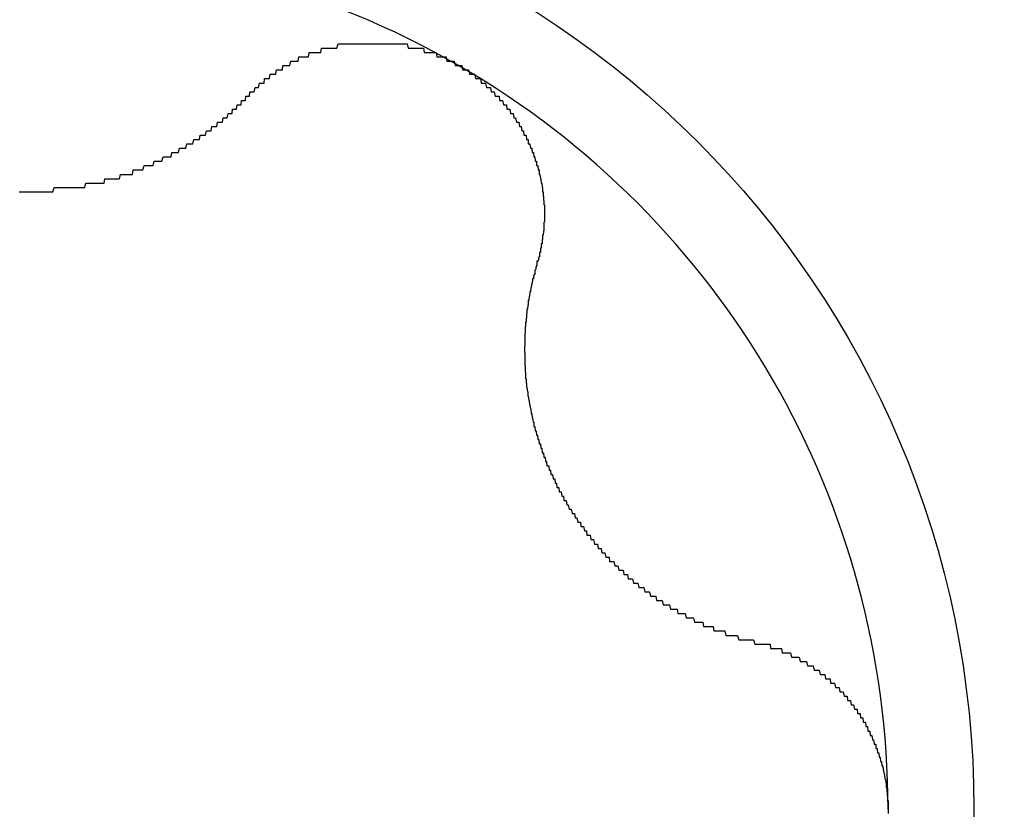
# Model space of a CAD drawing. Extents: x 1107 to 4046, y 937 to 3355.
# Tile 328 of 656: x 1458.19 to 1460.45, y 2741.21 to 2743.03. Entities that reach past the tile are written whole.
import ezdxf

# ---------------------------------------------------------------- set-up
doc = ezdxf.new("R2010")
doc.units = 0
doc.layers.add('KF_VIDA_L___C_RIGHT', color=7, linetype='CONTINUOUS')

# ---------------------------------------------------------------- blocks, each defined once
blk = doc.blocks.new('KF_VIDA_L___C_RIGHT')
at = {"layer": 'KF_VIDA_L___C_RIGHT'}
for points in [[(-127.997, 1053.64, 0), (-127.996, 1053.64, 0), (-127.995, 1053.64, 0), (-127.993, 1053.64, 0), (-127.992, 1053.65, 0), (-127.99, 1053.65, 0), (-127.989, 1053.65, 0), (-127.988, 1053.65, 0), (-127.986, 1053.65, 0), (-127.985, 1053.65, 0), (-127.983, 1053.65, 0), (-127.982, 1053.65, 0), (-127.98, 1053.66, 0), (-127.979, 1053.66, 0), (-127.978, 1053.66, 0), (-127.976, 1053.66, 0), (-127.975, 1053.66, 0), (-127.973, 1053.66, 0), (-127.972, 1053.66, 0), (-127.97, 1053.67, 0), (-127.969, 1053.67, 0), (-127.967, 1053.67, 0), (-127.966, 1053.67, 0), (-127.964, 1053.67, 0), (-127.963, 1053.67, 0), (-127.961, 1053.67, 0), (-127.959, 1053.67, 0), (-127.958, 1053.68, 0), (-127.956, 1053.68, 0), (-127.955, 1053.68, 0), (-127.953, 1053.68, 0), (-127.952, 1053.68, 0), (-127.95, 1053.68, 0), (-127.948, 1053.68, 0), (-127.947, 1053.68, 0), (-127.945, 1053.69, 0), (-127.944, 1053.69, 0), (-127.942, 1053.69, 0), (-127.94, 1053.69, 0), (-127.939, 1053.69, 0), (-127.937, 1053.69, 0), (-127.936, 1053.69, 0), (-127.934, 1053.69, 0), (-127.932, 1053.69, 0), (-127.931, 1053.7, 0), (-127.929, 1053.7, 0), (-127.927, 1053.7, 0), (-127.926, 1053.7, 0), (-127.924, 1053.7, 0), (-127.922, 1053.7, 0), (-127.921, 1053.7, 0), (-127.919, 1053.7, 0), (-127.917, 1053.7, 0), (-127.916, 1053.71, 0), (-127.914, 1053.71, 0), (-127.912, 1053.71, 0), (-127.911, 1053.71, 0), (-127.909, 1053.71, 0), (-127.907, 1053.71, 0), (-127.905, 1053.71, 0), (-127.904, 1053.71, 0), (-127.902, 1053.71, 0), (-127.9, 1053.71, 0), (-127.898, 1053.72, 0), (-127.897, 1053.72, 0), (-127.895, 1053.72, 0), (-127.893, 1053.72, 0), (-127.891, 1053.72, 0), (-127.89, 1053.72, 0), (-127.888, 1053.72, 0), (-127.886, 1053.72, 0), (-127.884, 1053.72, 0), (-127.883, 1053.72, 0), (-127.881, 1053.72, 0), (-127.879, 1053.73, 0), (-127.877, 1053.73, 0), (-127.875, 1053.73, 0), (-127.874, 1053.73, 0), (-127.872, 1053.73, 0), (-127.87, 1053.73, 0), (-127.868, 1053.73, 0), (-127.866, 1053.73, 0), (-127.865, 1053.73, 0), (-127.863, 1053.73, 0), (-127.861, 1053.73, 0), (-127.859, 1053.73, 0), (-127.857, 1053.73, 0), (-127.856, 1053.74, 0), (-127.854, 1053.74, 0), (-127.852, 1053.74, 0), (-127.85, 1053.74, 0), (-127.848, 1053.74, 0), (-127.846, 1053.74, 0), (-127.844, 1053.74, 0), (-127.843, 1053.74, 0), (-127.841, 1053.74, 0), (-127.839, 1053.74, 0), (-127.837, 1053.74, 0), (-127.835, 1053.74, 0), (-127.833, 1053.74, 0), (-127.831, 1053.74, 0), (-127.829, 1053.74, 0), (-127.827, 1053.75, 0), (-127.825, 1053.75, 0), (-127.823, 1053.75, 0), (-127.821, 1053.75, 0), (-127.819, 1053.75, 0), (-127.818, 1053.75, 0), (-127.816, 1053.75, 0), (-127.814, 1053.75, 0), (-127.812, 1053.75, 0), (-127.81, 1053.75, 0), (-127.808, 1053.75, 0), (-127.806, 1053.75, 0), (-127.804, 1053.75, 0), (-127.802, 1053.75, 0), (-127.8, 1053.75, 0), (-127.798, 1053.75, 0), (-127.796, 1053.75, 0), (-127.794, 1053.75, 0), (-127.792, 1053.75, 0), (-127.789, 1053.76, 0), (-127.787, 1053.76, 0), (-127.785, 1053.76, 0), (-127.783, 1053.76, 0), (-127.781, 1053.76, 0), (-127.779, 1053.76, 0), (-127.777, 1053.76, 0), (-127.775, 1053.76, 0), (-127.773, 1053.76, 0), (-127.771, 1053.76, 0), (-127.769, 1053.76, 0), (-127.767, 1053.76, 0), (-127.765, 1053.76, 0), (-127.763, 1053.76, 0), (-127.761, 1053.76, 0), (-127.758, 1053.76, 0), (-127.756, 1053.76, 0), (-127.754, 1053.76, 0), (-127.752, 1053.76, 0), (-127.75, 1053.76, 0), (-127.748, 1053.76, 0), (-127.746, 1053.76, 0), (-127.744, 1053.76, 0), (-127.742, 1053.76, 0), (-127.74, 1053.76, 0), (-127.737, 1053.76, 0), (-127.735, 1053.76, 0), (-127.733, 1053.76, 0), (-127.731, 1053.76, 0), (-127.729, 1053.76, 0), (-127.727, 1053.76, 0), (-127.725, 1053.76, 0), (-127.722, 1053.76, 0), (-127.72, 1053.76, 0), (-127.718, 1053.76, 0), (-127.716, 1053.76, 0), (-127.714, 1053.76, 0), (-127.712, 1053.76, 0), (-127.71, 1053.76, 0), (-127.708, 1053.76, 0), (-127.705, 1053.76, 0), (-127.703, 1053.76, 0), (-127.701, 1053.76, 0), (-127.699, 1053.76, 0), (-127.697, 1053.76, 0), (-127.695, 1053.76, 0), (-127.693, 1053.76, 0), (-127.69, 1053.76, 0), (-127.688, 1053.76, 0), (-127.686, 1053.76, 0), (-127.684, 1053.76, 0), (-127.682, 1053.76, 0), (-127.68, 1053.76, 0), (-127.677, 1053.76, 0), (-127.675, 1053.76, 0), (-127.673, 1053.76, 0), (-127.671, 1053.76, 0), (-127.669, 1053.76, 0), (-127.667, 1053.76, 0), (-127.665, 1053.76, 0), (-127.662, 1053.76, 0), (-127.66, 1053.76, 0), (-127.658, 1053.76, 0), (-127.656, 1053.76, 0), (-127.654, 1053.76, 0), (-127.652, 1053.76, 0), (-127.65, 1053.76, 0), (-127.647, 1053.76, 0), (-127.645, 1053.76, 0), (-127.643, 1053.76, 0), (-127.641, 1053.76, 0), (-127.639, 1053.76, 0), (-127.637, 1053.76, 0), (-127.635, 1053.76, 0), (-127.633, 1053.76, 0), (-127.63, 1053.76, 0), (-127.628, 1053.75, 0), (-127.626, 1053.75, 0), (-127.624, 1053.75, 0), (-127.622, 1053.75, 0), (-127.62, 1053.75, 0), (-127.618, 1053.75, 0), (-127.616, 1053.75, 0), (-127.614, 1053.75, 0), (-127.611, 1053.75, 0), (-127.609, 1053.75, 0), (-127.607, 1053.75, 0), (-127.605, 1053.75, 0), (-127.603, 1053.75, 0), (-127.601, 1053.75, 0), (-127.599, 1053.75, 0), (-127.597, 1053.75, 0), (-127.595, 1053.75, 0), (-127.593, 1053.75, 0), (-127.591, 1053.74, 0), (-127.589, 1053.74, 0), (-127.587, 1053.74, 0), (-127.585, 1053.74, 0), (-127.582, 1053.74, 0), (-127.58, 1053.74, 0), (-127.578, 1053.74, 0), (-127.576, 1053.74, 0), (-127.574, 1053.74, 0), (-127.572, 1053.74, 0), (-127.57, 1053.74, 0), (-127.568, 1053.74, 0), (-127.566, 1053.74, 0), (-127.564, 1053.74, 0), (-127.562, 1053.73, 0), (-127.56, 1053.73, 0), (-127.558, 1053.73, 0), (-127.556, 1053.73, 0), (-127.554, 1053.73, 0), (-127.552, 1053.73, 0), (-127.55, 1053.73, 0), (-127.548, 1053.73, 0), (-127.547, 1053.73, 0), (-127.545, 1053.73, 0), (-127.543, 1053.73, 0), (-127.541, 1053.73, 0), (-127.539, 1053.72, 0), (-127.537, 1053.72, 0), (-127.535, 1053.72, 0), (-127.533, 1053.72, 0), (-127.531, 1053.72, 0), (-127.529, 1053.72, 0), (-127.527, 1053.72, 0), (-127.525, 1053.72, 0), (-127.524, 1053.72, 0), (-127.522, 1053.72, 0), (-127.52, 1053.71, 0), (-127.518, 1053.71, 0), (-127.516, 1053.71, 0), (-127.514, 1053.71, 0), (-127.513, 1053.71, 0)], [(-127.513, 1053.71, 0), (-127.511, 1053.71, 0), (-127.509, 1053.71, 0), (-127.507, 1053.71, 0), (-127.505, 1053.71, 0), (-127.503, 1053.7, 0), (-127.502, 1053.7, 0), (-127.5, 1053.7, 0), (-127.498, 1053.7, 0), (-127.496, 1053.7, 0), (-127.494, 1053.7, 0), (-127.493, 1053.7, 0), (-127.491, 1053.7, 0), (-127.489, 1053.7, 0), (-127.487, 1053.69, 0), (-127.486, 1053.69, 0), (-127.484, 1053.69, 0), (-127.482, 1053.69, 0), (-127.48, 1053.69, 0), (-127.479, 1053.69, 0), (-127.477, 1053.69, 0), (-127.475, 1053.69, 0), (-127.473, 1053.68, 0), (-127.472, 1053.68, 0), (-127.47, 1053.68, 0), (-127.468, 1053.68, 0), (-127.467, 1053.68, 0), (-127.465, 1053.68, 0), (-127.463, 1053.68, 0), (-127.462, 1053.68, 0), (-127.46, 1053.67, 0), (-127.458, 1053.67, 0), (-127.457, 1053.67, 0), (-127.455, 1053.67, 0), (-127.453, 1053.67, 0), (-127.452, 1053.67, 0), (-127.45, 1053.67, 0), (-127.448, 1053.66, 0), (-127.447, 1053.66, 0), (-127.445, 1053.66, 0), (-127.444, 1053.66, 0), (-127.442, 1053.66, 0), (-127.441, 1053.66, 0), (-127.439, 1053.66, 0), (-127.437, 1053.65, 0), (-127.436, 1053.65, 0), (-127.434, 1053.65, 0), (-127.433, 1053.65, 0), (-127.431, 1053.65, 0), (-127.43, 1053.65, 0), (-127.428, 1053.64, 0), (-127.427, 1053.64, 0), (-127.425, 1053.64, 0), (-127.424, 1053.64, 0), (-127.422, 1053.64, 0), (-127.421, 1053.64, 0), (-127.419, 1053.64, 0), (-127.418, 1053.63, 0), (-127.416, 1053.63, 0), (-127.415, 1053.63, 0), (-127.413, 1053.63, 0), (-127.412, 1053.63, 0), (-127.411, 1053.63, 0), (-127.409, 1053.62, 0), (-127.408, 1053.62, 0), (-127.406, 1053.62, 0), (-127.405, 1053.62, 0), (-127.404, 1053.62, 0), (-127.402, 1053.62, 0), (-127.401, 1053.61, 0), (-127.399, 1053.61, 0), (-127.398, 1053.61, 0), (-127.397, 1053.61, 0), (-127.396, 1053.61, 0), (-127.394, 1053.61, 0), (-127.393, 1053.6, 0), (-127.392, 1053.6, 0), (-127.39, 1053.6, 0), (-127.389, 1053.6, 0), (-127.388, 1053.6, 0), (-127.387, 1053.6, 0), (-127.385, 1053.59, 0), (-127.384, 1053.59, 0), (-127.383, 1053.59, 0), (-127.382, 1053.59, 0), (-127.381, 1053.59, 0), (-127.379, 1053.58, 0), (-127.378, 1053.58, 0), (-127.377, 1053.58, 0), (-127.376, 1053.58, 0), (-127.375, 1053.58, 0), (-127.374, 1053.58, 0), (-127.372, 1053.57, 0), (-127.371, 1053.57, 0), (-127.37, 1053.57, 0), (-127.369, 1053.57, 0), (-127.368, 1053.57, 0), (-127.367, 1053.56, 0), (-127.366, 1053.56, 0), (-127.365, 1053.56, 0), (-127.364, 1053.56, 0), (-127.363, 1053.56, 0), (-127.362, 1053.55, 0), (-127.361, 1053.55, 0), (-127.36, 1053.55, 0), (-127.359, 1053.55, 0), (-127.358, 1053.55, 0), (-127.357, 1053.55, 0), (-127.356, 1053.54, 0), (-127.355, 1053.54, 0), (-127.354, 1053.54, 0), (-127.353, 1053.54, 0), (-127.352, 1053.54, 0), (-127.352, 1053.53, 0), (-127.351, 1053.53, 0), (-127.35, 1053.53, 0), (-127.349, 1053.53, 0), (-127.348, 1053.53, 0), (-127.347, 1053.52, 0), (-127.346, 1053.52, 0), (-127.346, 1053.52, 0), (-127.345, 1053.52, 0), (-127.344, 1053.52, 0), (-127.343, 1053.51, 0), (-127.342, 1053.51, 0), (-127.342, 1053.51, 0), (-127.341, 1053.51, 0), (-127.34, 1053.51, 0), (-127.339, 1053.5, 0), (-127.339, 1053.5, 0), (-127.338, 1053.5, 0), (-127.337, 1053.5, 0), (-127.337, 1053.5, 0), (-127.336, 1053.49, 0), (-127.335, 1053.49, 0), (-127.335, 1053.49, 0), (-127.334, 1053.49, 0), (-127.333, 1053.49, 0), (-127.333, 1053.48, 0), (-127.332, 1053.48, 0), (-127.332, 1053.48, 0), (-127.331, 1053.48, 0), (-127.33, 1053.48, 0), (-127.33, 1053.48, 0), (-127.329, 1053.47, 0), (-127.329, 1053.47, 0), (-127.328, 1053.47, 0), (-127.328, 1053.47, 0), (-127.327, 1053.47, 0), (-127.327, 1053.46, 0), (-127.326, 1053.46, 0), (-127.326, 1053.46, 0), (-127.325, 1053.46, 0), (-127.325, 1053.46, 0), (-127.324, 1053.45, 0), (-127.324, 1053.45, 0), (-127.323, 1053.45, 0), (-127.323, 1053.45, 0), (-127.323, 1053.45, 0), (-127.322, 1053.44, 0), (-127.322, 1053.44, 0), (-127.321, 1053.44, 0), (-127.321, 1053.44, 0), (-127.321, 1053.44, 0), (-127.32, 1053.43, 0), (-127.32, 1053.43, 0), (-127.32, 1053.43, 0), (-127.32, 1053.43, 0), (-127.319, 1053.43, 0), (-127.319, 1053.42, 0), (-127.319, 1053.42, 0), (-127.318, 1053.42, 0), (-127.318, 1053.42, 0), (-127.318, 1053.42, 0), (-127.318, 1053.41, 0), (-127.317, 1053.41, 0), (-127.317, 1053.41, 0), (-127.317, 1053.41, 0), (-127.317, 1053.41, 0), (-127.317, 1053.4, 0), (-127.316, 1053.4, 0), (-127.316, 1053.4, 0), (-127.316, 1053.4, 0), (-127.316, 1053.4, 0), (-127.316, 1053.39, 0), (-127.316, 1053.39, 0), (-127.316, 1053.39, 0), (-127.316, 1053.39, 0), (-127.315, 1053.39, 0), (-127.315, 1053.38, 0), (-127.315, 1053.38, 0), (-127.315, 1053.38, 0), (-127.315, 1053.38, 0), (-127.315, 1053.38, 0), (-127.315, 1053.37, 0), (-127.315, 1053.37, 0), (-127.315, 1053.37, 0), (-127.315, 1053.37, 0), (-127.315, 1053.37, 0), (-127.315, 1053.36, 0), (-127.315, 1053.36, 0), (-127.315, 1053.36, 0), (-127.315, 1053.36, 0), (-127.315, 1053.36, 0), (-127.315, 1053.35, 0), (-127.315, 1053.35, 0), (-127.315, 1053.35, 0), (-127.316, 1053.35, 0), (-127.316, 1053.35, 0), (-127.316, 1053.34, 0), (-127.316, 1053.34, 0), (-127.316, 1053.34, 0), (-127.316, 1053.34, 0), (-127.316, 1053.34, 0), (-127.316, 1053.33, 0), (-127.317, 1053.33, 0), (-127.317, 1053.33, 0), (-127.317, 1053.33, 0), (-127.317, 1053.33, 0), (-127.317, 1053.33, 0), (-127.318, 1053.32, 0), (-127.318, 1053.32, 0), (-127.318, 1053.32, 0), (-127.318, 1053.32, 0), (-127.319, 1053.32, 0), (-127.319, 1053.31, 0), (-127.319, 1053.31, 0), (-127.32, 1053.31, 0), (-127.32, 1053.31, 0), (-127.32, 1053.31, 0), (-127.32, 1053.3, 0), (-127.321, 1053.3, 0), (-127.321, 1053.3, 0), (-127.321, 1053.3, 0), (-127.322, 1053.3, 0), (-127.322, 1053.29, 0), (-127.323, 1053.29, 0), (-127.323, 1053.29, 0), (-127.323, 1053.29, 0), (-127.324, 1053.29, 0), (-127.324, 1053.28, 0), (-127.325, 1053.28, 0), (-127.325, 1053.28, 0), (-127.325, 1053.28, 0), (-127.326, 1053.28, 0), (-127.326, 1053.27, 0), (-127.327, 1053.27, 0), (-127.327, 1053.27, 0), (-127.328, 1053.27, 0), (-127.328, 1053.27, 0), (-127.329, 1053.26, 0), (-127.329, 1053.26, 0), (-127.33, 1053.26, 0), (-127.33, 1053.26, 0), (-127.331, 1053.26, 0), (-127.332, 1053.26, 0)], [(-128.522, 1053.42, 0), (-128.519, 1053.42, 0), (-128.517, 1053.42, 0), (-128.514, 1053.42, 0), (-128.511, 1053.42, 0), (-128.509, 1053.42, 0), (-128.506, 1053.42, 0), (-128.504, 1053.42, 0), (-128.501, 1053.42, 0), (-128.499, 1053.42, 0), (-128.496, 1053.42, 0), (-128.494, 1053.42, 0), (-128.491, 1053.42, 0), (-128.489, 1053.42, 0), (-128.486, 1053.42, 0), (-128.483, 1053.42, 0), (-128.481, 1053.42, 0), (-128.478, 1053.42, 0), (-128.476, 1053.42, 0), (-128.473, 1053.42, 0), (-128.471, 1053.42, 0), (-128.468, 1053.42, 0), (-128.465, 1053.42, 0), (-128.463, 1053.42, 0), (-128.46, 1053.42, 0), (-128.458, 1053.42, 0), (-128.455, 1053.42, 0), (-128.452, 1053.42, 0), (-128.45, 1053.42, 0), (-128.447, 1053.42, 0), (-128.445, 1053.42, 0), (-128.442, 1053.43, 0), (-128.439, 1053.43, 0), (-128.437, 1053.43, 0), (-128.434, 1053.43, 0), (-128.432, 1053.43, 0), (-128.429, 1053.43, 0), (-128.426, 1053.43, 0), (-128.424, 1053.43, 0), (-128.421, 1053.43, 0), (-128.419, 1053.43, 0), (-128.416, 1053.43, 0), (-128.413, 1053.43, 0), (-128.411, 1053.43, 0), (-128.408, 1053.43, 0), (-128.405, 1053.43, 0), (-128.403, 1053.43, 0), (-128.4, 1053.43, 0), (-128.398, 1053.43, 0), (-128.395, 1053.43, 0), (-128.392, 1053.43, 0), (-128.39, 1053.43, 0), (-128.387, 1053.43, 0), (-128.385, 1053.43, 0), (-128.382, 1053.43, 0), (-128.379, 1053.43, 0), (-128.377, 1053.43, 0), (-128.374, 1053.43, 0), (-128.371, 1053.43, 0), (-128.369, 1053.44, 0), (-128.366, 1053.44, 0), (-128.364, 1053.44, 0), (-128.361, 1053.44, 0), (-128.358, 1053.44, 0), (-128.356, 1053.44, 0), (-128.353, 1053.44, 0), (-128.351, 1053.44, 0), (-128.348, 1053.44, 0), (-128.345, 1053.44, 0), (-128.343, 1053.44, 0), (-128.34, 1053.44, 0), (-128.338, 1053.44, 0), (-128.335, 1053.44, 0), (-128.333, 1053.44, 0), (-128.33, 1053.44, 0), (-128.327, 1053.44, 0), (-128.325, 1053.45, 0), (-128.322, 1053.45, 0), (-128.32, 1053.45, 0), (-128.317, 1053.45, 0), (-128.315, 1053.45, 0), (-128.312, 1053.45, 0), (-128.31, 1053.45, 0), (-128.307, 1053.45, 0), (-128.304, 1053.45, 0), (-128.302, 1053.45, 0), (-128.299, 1053.45, 0), (-128.297, 1053.45, 0), (-128.294, 1053.45, 0), (-128.292, 1053.45, 0), (-128.289, 1053.46, 0), (-128.287, 1053.46, 0), (-128.284, 1053.46, 0), (-128.282, 1053.46, 0), (-128.279, 1053.46, 0), (-128.277, 1053.46, 0), (-128.274, 1053.46, 0), (-128.272, 1053.46, 0), (-128.269, 1053.46, 0), (-128.267, 1053.46, 0), (-128.264, 1053.46, 0), (-128.262, 1053.46, 0), (-128.26, 1053.47, 0), (-128.257, 1053.47, 0), (-128.255, 1053.47, 0), (-128.252, 1053.47, 0), (-128.25, 1053.47, 0), (-128.247, 1053.47, 0), (-128.245, 1053.47, 0), (-128.243, 1053.47, 0), (-128.24, 1053.47, 0), (-128.238, 1053.47, 0), (-128.235, 1053.48, 0), (-128.233, 1053.48, 0), (-128.231, 1053.48, 0), (-128.228, 1053.48, 0), (-128.226, 1053.48, 0), (-128.224, 1053.48, 0), (-128.221, 1053.48, 0), (-128.219, 1053.48, 0), (-128.217, 1053.48, 0), (-128.214, 1053.48, 0), (-128.212, 1053.49, 0), (-128.21, 1053.49, 0), (-128.207, 1053.49, 0), (-128.205, 1053.49, 0), (-128.203, 1053.49, 0), (-128.2, 1053.49, 0), (-128.198, 1053.49, 0), (-128.196, 1053.49, 0), (-128.194, 1053.49, 0), (-128.191, 1053.5, 0), (-128.189, 1053.5, 0), (-128.187, 1053.5, 0), (-128.185, 1053.5, 0), (-128.182, 1053.5, 0), (-128.18, 1053.5, 0), (-128.178, 1053.5, 0), (-128.176, 1053.5, 0), (-128.173, 1053.5, 0), (-128.171, 1053.51, 0), (-128.169, 1053.51, 0), (-128.167, 1053.51, 0), (-128.165, 1053.51, 0), (-128.163, 1053.51, 0), (-128.16, 1053.51, 0), (-128.158, 1053.51, 0), (-128.156, 1053.51, 0), (-128.154, 1053.52, 0), (-128.152, 1053.52, 0), (-128.15, 1053.52, 0), (-128.148, 1053.52, 0), (-128.146, 1053.52, 0), (-128.144, 1053.52, 0), (-128.142, 1053.52, 0), (-128.139, 1053.52, 0), (-128.137, 1053.53, 0), (-128.135, 1053.53, 0), (-128.133, 1053.53, 0), (-128.131, 1053.53, 0), (-128.129, 1053.53, 0), (-128.127, 1053.53, 0), (-128.125, 1053.53, 0), (-128.123, 1053.53, 0), (-128.121, 1053.54, 0), (-128.119, 1053.54, 0), (-128.117, 1053.54, 0), (-128.115, 1053.54, 0), (-128.114, 1053.54, 0), (-128.112, 1053.54, 0), (-128.11, 1053.54, 0), (-128.108, 1053.54, 0), (-128.106, 1053.55, 0), (-128.104, 1053.55, 0), (-128.102, 1053.55, 0), (-128.1, 1053.55, 0), (-128.098, 1053.55, 0), (-128.096, 1053.55, 0), (-128.094, 1053.55, 0), (-128.092, 1053.56, 0), (-128.09, 1053.56, 0), (-128.089, 1053.56, 0), (-128.087, 1053.56, 0), (-128.085, 1053.56, 0), (-128.083, 1053.56, 0), (-128.081, 1053.56, 0), (-128.079, 1053.57, 0), (-128.077, 1053.57, 0), (-128.075, 1053.57, 0), (-128.073, 1053.57, 0), (-128.072, 1053.57, 0), (-128.07, 1053.57, 0), (-128.068, 1053.57, 0), (-128.066, 1053.58, 0), (-128.064, 1053.58, 0), (-128.062, 1053.58, 0), (-128.06, 1053.58, 0), (-128.059, 1053.58, 0), (-128.057, 1053.58, 0), (-128.055, 1053.58, 0), (-128.053, 1053.59, 0), (-128.051, 1053.59, 0), (-128.049, 1053.59, 0), (-128.048, 1053.59, 0), (-128.046, 1053.59, 0), (-128.044, 1053.59, 0), (-128.042, 1053.6, 0), (-128.04, 1053.6, 0), (-128.039, 1053.6, 0), (-128.037, 1053.6, 0), (-128.035, 1053.6, 0), (-128.033, 1053.6, 0), (-128.032, 1053.61, 0), (-128.03, 1053.61, 0), (-128.028, 1053.61, 0), (-128.026, 1053.61, 0), (-128.025, 1053.61, 0), (-128.023, 1053.61, 0), (-128.021, 1053.62, 0), (-128.019, 1053.62, 0), (-128.018, 1053.62, 0), (-128.016, 1053.62, 0), (-128.014, 1053.62, 0), (-128.012, 1053.62, 0), (-128.011, 1053.63, 0), (-128.009, 1053.63, 0), (-128.007, 1053.63, 0), (-128.006, 1053.63, 0), (-128.004, 1053.63, 0), (-128.002, 1053.63, 0), (-128.001, 1053.64, 0), (-127.999, 1053.64, 0), (-127.997, 1053.64, 0)], [(-127.332, 1053.26, 0), (-127.332, 1053.25, 0), (-127.333, 1053.25, 0), (-127.334, 1053.25, 0), (-127.334, 1053.25, 0), (-127.335, 1053.24, 0), (-127.336, 1053.24, 0), (-127.336, 1053.24, 0), (-127.337, 1053.24, 0), (-127.337, 1053.23, 0), (-127.338, 1053.23, 0), (-127.339, 1053.23, 0), (-127.339, 1053.23, 0), (-127.34, 1053.22, 0), (-127.34, 1053.22, 0), (-127.341, 1053.22, 0), (-127.342, 1053.22, 0), (-127.342, 1053.22, 0), (-127.343, 1053.21, 0), (-127.343, 1053.21, 0), (-127.344, 1053.21, 0), (-127.344, 1053.21, 0), (-127.345, 1053.2, 0), (-127.345, 1053.2, 0), (-127.346, 1053.2, 0), (-127.346, 1053.2, 0), (-127.347, 1053.19, 0), (-127.347, 1053.19, 0), (-127.348, 1053.19, 0), (-127.348, 1053.19, 0), (-127.349, 1053.18, 0), (-127.349, 1053.18, 0), (-127.349, 1053.18, 0), (-127.35, 1053.18, 0), (-127.35, 1053.18, 0), (-127.351, 1053.17, 0), (-127.351, 1053.17, 0), (-127.352, 1053.17, 0), (-127.352, 1053.17, 0), (-127.352, 1053.16, 0), (-127.353, 1053.16, 0), (-127.353, 1053.16, 0), (-127.353, 1053.16, 0), (-127.354, 1053.15, 0), (-127.354, 1053.15, 0), (-127.354, 1053.15, 0), (-127.355, 1053.15, 0), (-127.355, 1053.14, 0), (-127.355, 1053.14, 0), (-127.356, 1053.14, 0), (-127.356, 1053.14, 0), (-127.356, 1053.14, 0), (-127.356, 1053.13, 0), (-127.357, 1053.13, 0), (-127.357, 1053.13, 0), (-127.357, 1053.13, 0), (-127.357, 1053.12, 0), (-127.358, 1053.12, 0), (-127.358, 1053.12, 0), (-127.358, 1053.12, 0), (-127.358, 1053.11, 0), (-127.358, 1053.11, 0), (-127.359, 1053.11, 0), (-127.359, 1053.11, 0), (-127.359, 1053.11, 0), (-127.359, 1053.1, 0), (-127.359, 1053.1, 0), (-127.359, 1053.1, 0), (-127.359, 1053.1, 0), (-127.36, 1053.09, 0), (-127.36, 1053.09, 0), (-127.36, 1053.09, 0), (-127.36, 1053.09, 0), (-127.36, 1053.08, 0), (-127.36, 1053.08, 0), (-127.36, 1053.08, 0), (-127.36, 1053.08, 0), (-127.36, 1053.07, 0), (-127.36, 1053.07, 0), (-127.36, 1053.07, 0), (-127.36, 1053.07, 0), (-127.361, 1053.06, 0), (-127.361, 1053.06, 0), (-127.361, 1053.06, 0), (-127.361, 1053.06, 0), (-127.361, 1053.05, 0), (-127.361, 1053.05, 0), (-127.36, 1053.05, 0), (-127.36, 1053.05, 0), (-127.36, 1053.05, 0), (-127.36, 1053.04, 0), (-127.36, 1053.04, 0), (-127.36, 1053.04, 0), (-127.36, 1053.04, 0), (-127.36, 1053.03, 0), (-127.36, 1053.03, 0), (-127.36, 1053.03, 0), (-127.36, 1053.03, 0), (-127.36, 1053.02, 0), (-127.36, 1053.02, 0), (-127.359, 1053.02, 0), (-127.359, 1053.02, 0), (-127.359, 1053.01, 0), (-127.359, 1053.01, 0), (-127.359, 1053.01, 0), (-127.359, 1053.01, 0), (-127.358, 1053, 0), (-127.358, 1053, 0), (-127.358, 1053, 0), (-127.358, 1052.99, 0), (-127.357, 1052.99, 0), (-127.357, 1052.99, 0), (-127.357, 1052.99, 0), (-127.357, 1052.98, 0), (-127.356, 1052.98, 0), (-127.356, 1052.98, 0), (-127.356, 1052.98, 0), (-127.356, 1052.97, 0), (-127.355, 1052.97, 0), (-127.355, 1052.97, 0), (-127.355, 1052.97, 0), (-127.354, 1052.96, 0), (-127.354, 1052.96, 0), (-127.354, 1052.96, 0), (-127.353, 1052.96, 0), (-127.353, 1052.95, 0), (-127.352, 1052.95, 0), (-127.352, 1052.95, 0), (-127.352, 1052.95, 0), (-127.351, 1052.94, 0), (-127.351, 1052.94, 0), (-127.35, 1052.94, 0), (-127.35, 1052.94, 0), (-127.349, 1052.93, 0), (-127.349, 1052.93, 0), (-127.348, 1052.93, 0), (-127.348, 1052.93, 0), (-127.347, 1052.92, 0), (-127.347, 1052.92, 0), (-127.346, 1052.92, 0), (-127.346, 1052.92, 0), (-127.345, 1052.91, 0), (-127.345, 1052.91, 0), (-127.344, 1052.91, 0), (-127.344, 1052.91, 0), (-127.343, 1052.9, 0), (-127.343, 1052.9, 0), (-127.342, 1052.9, 0), (-127.341, 1052.89, 0), (-127.341, 1052.89, 0), (-127.34, 1052.89, 0), (-127.339, 1052.89, 0), (-127.339, 1052.88, 0), (-127.338, 1052.88, 0), (-127.337, 1052.88, 0), (-127.337, 1052.88, 0), (-127.336, 1052.87, 0), (-127.335, 1052.87, 0), (-127.335, 1052.87, 0), (-127.334, 1052.87, 0), (-127.333, 1052.86, 0), (-127.332, 1052.86, 0), (-127.332, 1052.86, 0), (-127.331, 1052.86, 0), (-127.33, 1052.85, 0), (-127.329, 1052.85, 0), (-127.328, 1052.85, 0), (-127.328, 1052.85, 0), (-127.327, 1052.84, 0), (-127.326, 1052.84, 0), (-127.325, 1052.84, 0), (-127.324, 1052.84, 0), (-127.323, 1052.83, 0), (-127.323, 1052.83, 0), (-127.322, 1052.83, 0), (-127.321, 1052.83, 0), (-127.32, 1052.82, 0), (-127.319, 1052.82, 0), (-127.318, 1052.82, 0), (-127.317, 1052.82, 0), (-127.316, 1052.81, 0), (-127.315, 1052.81, 0), (-127.314, 1052.81, 0), (-127.313, 1052.81, 0), (-127.312, 1052.8, 0), (-127.311, 1052.8, 0), (-127.311, 1052.8, 0), (-127.31, 1052.8, 0), (-127.309, 1052.79, 0), (-127.308, 1052.79, 0), (-127.306, 1052.79, 0), (-127.305, 1052.79, 0), (-127.304, 1052.78, 0), (-127.303, 1052.78, 0), (-127.302, 1052.78, 0), (-127.301, 1052.78, 0), (-127.3, 1052.77, 0), (-127.299, 1052.77, 0), (-127.298, 1052.77, 0), (-127.297, 1052.77, 0), (-127.296, 1052.77, 0), (-127.295, 1052.76, 0), (-127.294, 1052.76, 0), (-127.293, 1052.76, 0), (-127.291, 1052.76, 0), (-127.29, 1052.75, 0), (-127.289, 1052.75, 0), (-127.288, 1052.75, 0), (-127.287, 1052.75, 0), (-127.286, 1052.74, 0), (-127.285, 1052.74, 0), (-127.283, 1052.74, 0), (-127.282, 1052.74, 0), (-127.281, 1052.73, 0), (-127.28, 1052.73, 0), (-127.279, 1052.73, 0), (-127.277, 1052.73, 0), (-127.276, 1052.73, 0), (-127.275, 1052.72, 0), (-127.274, 1052.72, 0), (-127.272, 1052.72, 0), (-127.271, 1052.72, 0), (-127.27, 1052.71, 0), (-127.269, 1052.71, 0), (-127.267, 1052.71, 0), (-127.266, 1052.71, 0), (-127.265, 1052.71, 0), (-127.263, 1052.7, 0), (-127.262, 1052.7, 0), (-127.261, 1052.7, 0), (-127.26, 1052.7, 0), (-127.258, 1052.69, 0), (-127.257, 1052.69, 0), (-127.255, 1052.69, 0), (-127.254, 1052.69, 0), (-127.253, 1052.69, 0), (-127.251, 1052.68, 0), (-127.25, 1052.68, 0), (-127.248, 1052.68, 0), (-127.247, 1052.68, 0), (-127.246, 1052.68, 0), (-127.244, 1052.67, 0), (-127.243, 1052.67, 0), (-127.241, 1052.67, 0), (-127.24, 1052.67, 0), (-127.238, 1052.66, 0), (-127.237, 1052.66, 0), (-127.235, 1052.66, 0), (-127.234, 1052.66, 0), (-127.232, 1052.66, 0), (-127.231, 1052.65, 0), (-127.229, 1052.65, 0), (-127.228, 1052.65, 0), (-127.226, 1052.65, 0), (-127.225, 1052.65, 0), (-127.223, 1052.64, 0), (-127.221, 1052.64, 0), (-127.22, 1052.64, 0), (-127.218, 1052.64, 0), (-127.217, 1052.63, 0), (-127.215, 1052.63, 0), (-127.213, 1052.63, 0), (-127.212, 1052.63, 0), (-127.21, 1052.63, 0), (-127.208, 1052.62, 0), (-127.207, 1052.62, 0), (-127.205, 1052.62, 0), (-127.203, 1052.62, 0), (-127.202, 1052.62, 0), (-127.2, 1052.61, 0), (-127.198, 1052.61, 0), (-127.197, 1052.61, 0), (-127.195, 1052.61, 0), (-127.193, 1052.61, 0), (-127.191, 1052.6, 0), (-127.19, 1052.6, 0), (-127.188, 1052.6, 0), (-127.186, 1052.6, 0), (-127.184, 1052.6, 0), (-127.183, 1052.59, 0), (-127.181, 1052.59, 0), (-127.179, 1052.59, 0), (-127.177, 1052.59, 0), (-127.176, 1052.59, 0), (-127.174, 1052.58, 0), (-127.172, 1052.58, 0), (-127.17, 1052.58, 0), (-127.168, 1052.58, 0), (-127.166, 1052.58, 0), (-127.165, 1052.57, 0), (-127.163, 1052.57, 0), (-127.161, 1052.57, 0), (-127.159, 1052.57, 0), (-127.157, 1052.57, 0), (-127.155, 1052.57, 0), (-127.153, 1052.56, 0), (-127.151, 1052.56, 0), (-127.15, 1052.56, 0), (-127.148, 1052.56, 0), (-127.146, 1052.56, 0), (-127.144, 1052.55, 0), (-127.142, 1052.55, 0), (-127.14, 1052.55, 0), (-127.138, 1052.55, 0), (-127.136, 1052.55, 0), (-127.134, 1052.55, 0), (-127.132, 1052.54, 0), (-127.13, 1052.54, 0), (-127.128, 1052.54, 0), (-127.126, 1052.54, 0), (-127.124, 1052.54, 0), (-127.122, 1052.53, 0), (-127.12, 1052.53, 0), (-127.118, 1052.53, 0), (-127.116, 1052.53, 0), (-127.114, 1052.53, 0), (-127.112, 1052.53, 0), (-127.11, 1052.52, 0), (-127.108, 1052.52, 0), (-127.106, 1052.52, 0), (-127.104, 1052.52, 0), (-127.102, 1052.52, 0), (-127.1, 1052.52, 0), (-127.098, 1052.51, 0), (-127.096, 1052.51, 0), (-127.094, 1052.51, 0), (-127.092, 1052.51, 0), (-127.09, 1052.51, 0), (-127.088, 1052.51, 0), (-127.086, 1052.51, 0), (-127.084, 1052.5, 0), (-127.082, 1052.5, 0), (-127.08, 1052.5, 0), (-127.078, 1052.5, 0), (-127.076, 1052.5, 0), (-127.073, 1052.5, 0), (-127.071, 1052.49, 0), (-127.069, 1052.49, 0), (-127.067, 1052.49, 0), (-127.065, 1052.49, 0), (-127.063, 1052.49, 0), (-127.061, 1052.49, 0), (-127.059, 1052.49, 0), (-127.057, 1052.48, 0), (-127.055, 1052.48, 0), (-127.053, 1052.48, 0), (-127.05, 1052.48, 0), (-127.048, 1052.48, 0), (-127.046, 1052.48, 0), (-127.044, 1052.48, 0), (-127.042, 1052.47, 0), (-127.04, 1052.47, 0), (-127.038, 1052.47, 0), (-127.036, 1052.47, 0), (-127.034, 1052.47, 0), (-127.031, 1052.47, 0), (-127.029, 1052.47, 0), (-127.027, 1052.47, 0), (-127.025, 1052.46, 0), (-127.023, 1052.46, 0), (-127.021, 1052.46, 0), (-127.019, 1052.46, 0), (-127.017, 1052.46, 0), (-127.015, 1052.46, 0), (-127.012, 1052.46, 0), (-127.01, 1052.46, 0), (-127.008, 1052.45, 0), (-127.006, 1052.45, 0), (-127.004, 1052.45, 0), (-127.002, 1052.45, 0), (-127, 1052.45, 0), (-126.998, 1052.45, 0), (-126.996, 1052.45, 0), (-126.993, 1052.45, 0), (-126.991, 1052.45, 0), (-126.989, 1052.44, 0), (-126.987, 1052.44, 0), (-126.985, 1052.44, 0), (-126.983, 1052.44, 0), (-126.981, 1052.44, 0), (-126.979, 1052.44, 0), (-126.977, 1052.44, 0), (-126.975, 1052.44, 0), (-126.972, 1052.44, 0), (-126.97, 1052.43, 0), (-126.968, 1052.43, 0), (-126.966, 1052.43, 0), (-126.964, 1052.43, 0), (-126.962, 1052.43, 0), (-126.96, 1052.43, 0), (-126.958, 1052.43, 0), (-126.955, 1052.43, 0), (-126.953, 1052.43, 0), (-126.951, 1052.43, 0), (-126.949, 1052.42, 0), (-126.947, 1052.42, 0), (-126.945, 1052.42, 0), (-126.942, 1052.42, 0), (-126.94, 1052.42, 0), (-126.938, 1052.42, 0), (-126.936, 1052.42, 0), (-126.934, 1052.42, 0), (-126.932, 1052.42, 0), (-126.929, 1052.42, 0), (-126.927, 1052.42, 0), (-126.925, 1052.41, 0), (-126.923, 1052.41, 0), (-126.921, 1052.41, 0), (-126.918, 1052.41, 0), (-126.916, 1052.41, 0), (-126.914, 1052.41, 0), (-126.912, 1052.41, 0), (-126.909, 1052.41, 0), (-126.907, 1052.41, 0), (-126.905, 1052.41, 0), (-126.903, 1052.41, 0), (-126.9, 1052.41, 0), (-126.898, 1052.4, 0), (-126.896, 1052.4, 0), (-126.894, 1052.4, 0), (-126.891, 1052.4, 0), (-126.889, 1052.4, 0), (-126.887, 1052.4, 0), (-126.884, 1052.4, 0), (-126.882, 1052.4, 0), (-126.88, 1052.4, 0), (-126.878, 1052.4, 0), (-126.875, 1052.4, 0), (-126.873, 1052.4, 0), (-126.871, 1052.4, 0), (-126.868, 1052.39, 0), (-126.866, 1052.39, 0), (-126.864, 1052.39, 0), (-126.861, 1052.39, 0), (-126.859, 1052.39, 0), (-126.857, 1052.39, 0), (-126.855, 1052.39, 0), (-126.852, 1052.39, 0), (-126.85, 1052.39, 0), (-126.848, 1052.39, 0), (-126.845, 1052.39, 0), (-126.843, 1052.39, 0), (-126.841, 1052.39, 0), (-126.838, 1052.39, 0), (-126.836, 1052.39, 0), (-126.834, 1052.39, 0), (-126.831, 1052.38, 0), (-126.829, 1052.38, 0)], [(-126.829, 1052.38, 0), (-126.827, 1052.38, 0), (-126.825, 1052.38, 0), (-126.823, 1052.38, 0), (-126.821, 1052.38, 0), (-126.819, 1052.38, 0), (-126.817, 1052.38, 0), (-126.815, 1052.38, 0), (-126.814, 1052.38, 0), (-126.812, 1052.38, 0), (-126.81, 1052.38, 0), (-126.808, 1052.38, 0), (-126.806, 1052.38, 0), (-126.804, 1052.38, 0), (-126.802, 1052.38, 0), (-126.8, 1052.38, 0), (-126.798, 1052.38, 0), (-126.796, 1052.38, 0), (-126.795, 1052.37, 0), (-126.793, 1052.37, 0), (-126.791, 1052.37, 0), (-126.789, 1052.37, 0), (-126.787, 1052.37, 0), (-126.785, 1052.37, 0), (-126.783, 1052.37, 0), (-126.781, 1052.37, 0), (-126.78, 1052.37, 0), (-126.778, 1052.37, 0), (-126.776, 1052.37, 0), (-126.774, 1052.37, 0), (-126.772, 1052.37, 0), (-126.77, 1052.37, 0), (-126.768, 1052.36, 0), (-126.767, 1052.36, 0), (-126.765, 1052.36, 0), (-126.763, 1052.36, 0), (-126.761, 1052.36, 0), (-126.759, 1052.36, 0), (-126.758, 1052.36, 0), (-126.756, 1052.36, 0), (-126.754, 1052.36, 0), (-126.752, 1052.36, 0), (-126.75, 1052.36, 0), (-126.749, 1052.36, 0), (-126.747, 1052.35, 0), (-126.745, 1052.35, 0), (-126.743, 1052.35, 0), (-126.741, 1052.35, 0), (-126.74, 1052.35, 0), (-126.738, 1052.35, 0), (-126.736, 1052.35, 0), (-126.734, 1052.35, 0), (-126.733, 1052.35, 0), (-126.731, 1052.35, 0), (-126.729, 1052.35, 0), (-126.727, 1052.34, 0), (-126.726, 1052.34, 0), (-126.724, 1052.34, 0), (-126.722, 1052.34, 0), (-126.72, 1052.34, 0), (-126.719, 1052.34, 0), (-126.717, 1052.34, 0), (-126.715, 1052.34, 0), (-126.714, 1052.34, 0), (-126.712, 1052.34, 0), (-126.71, 1052.33, 0), (-126.709, 1052.33, 0), (-126.707, 1052.33, 0), (-126.705, 1052.33, 0), (-126.704, 1052.33, 0), (-126.702, 1052.33, 0), (-126.7, 1052.33, 0), (-126.699, 1052.33, 0), (-126.697, 1052.33, 0), (-126.695, 1052.32, 0), (-126.694, 1052.32, 0), (-126.692, 1052.32, 0), (-126.691, 1052.32, 0), (-126.689, 1052.32, 0), (-126.687, 1052.32, 0), (-126.686, 1052.32, 0), (-126.684, 1052.32, 0), (-126.683, 1052.32, 0), (-126.681, 1052.31, 0), (-126.679, 1052.31, 0), (-126.678, 1052.31, 0), (-126.676, 1052.31, 0), (-126.675, 1052.31, 0), (-126.673, 1052.31, 0), (-126.672, 1052.31, 0), (-126.67, 1052.31, 0), (-126.669, 1052.3, 0), (-126.667, 1052.3, 0), (-126.666, 1052.3, 0), (-126.664, 1052.3, 0), (-126.663, 1052.3, 0), (-126.661, 1052.3, 0), (-126.66, 1052.3, 0), (-126.658, 1052.3, 0), (-126.657, 1052.29, 0), (-126.655, 1052.29, 0), (-126.654, 1052.29, 0), (-126.652, 1052.29, 0), (-126.651, 1052.29, 0), (-126.649, 1052.29, 0), (-126.648, 1052.29, 0), (-126.646, 1052.28, 0), (-126.645, 1052.28, 0), (-126.643, 1052.28, 0), (-126.642, 1052.28, 0), (-126.64, 1052.28, 0), (-126.639, 1052.28, 0), (-126.637, 1052.28, 0), (-126.636, 1052.27, 0), (-126.635, 1052.27, 0), (-126.633, 1052.27, 0), (-126.632, 1052.27, 0), (-126.63, 1052.27, 0), (-126.629, 1052.27, 0), (-126.628, 1052.27, 0), (-126.626, 1052.26, 0), (-126.625, 1052.26, 0), (-126.623, 1052.26, 0), (-126.622, 1052.26, 0), (-126.621, 1052.26, 0), (-126.619, 1052.26, 0), (-126.618, 1052.25, 0), (-126.617, 1052.25, 0), (-126.615, 1052.25, 0), (-126.614, 1052.25, 0), (-126.613, 1052.25, 0), (-126.611, 1052.25, 0), (-126.61, 1052.24, 0), (-126.609, 1052.24, 0), (-126.607, 1052.24, 0), (-126.606, 1052.24, 0), (-126.605, 1052.24, 0), (-126.604, 1052.24, 0), (-126.602, 1052.23, 0), (-126.601, 1052.23, 0), (-126.6, 1052.23, 0), (-126.599, 1052.23, 0), (-126.597, 1052.23, 0), (-126.596, 1052.23, 0), (-126.595, 1052.22, 0), (-126.594, 1052.22, 0), (-126.593, 1052.22, 0), (-126.591, 1052.22, 0), (-126.59, 1052.22, 0), (-126.589, 1052.22, 0), (-126.588, 1052.21, 0), (-126.587, 1052.21, 0), (-126.586, 1052.21, 0), (-126.584, 1052.21, 0), (-126.583, 1052.21, 0), (-126.582, 1052.2, 0), (-126.581, 1052.2, 0), (-126.58, 1052.2, 0), (-126.579, 1052.2, 0), (-126.578, 1052.2, 0), (-126.577, 1052.2, 0), (-126.576, 1052.19, 0), (-126.575, 1052.19, 0), (-126.574, 1052.19, 0), (-126.573, 1052.19, 0), (-126.572, 1052.19, 0), (-126.571, 1052.18, 0), (-126.57, 1052.18, 0), (-126.569, 1052.18, 0), (-126.568, 1052.18, 0), (-126.567, 1052.18, 0), (-126.566, 1052.17, 0), (-126.565, 1052.17, 0), (-126.564, 1052.17, 0), (-126.563, 1052.17, 0), (-126.562, 1052.17, 0), (-126.561, 1052.16, 0), (-126.56, 1052.16, 0), (-126.559, 1052.16, 0), (-126.558, 1052.16, 0), (-126.558, 1052.16, 0), (-126.557, 1052.15, 0), (-126.556, 1052.15, 0), (-126.555, 1052.15, 0), (-126.554, 1052.15, 0), (-126.553, 1052.15, 0), (-126.553, 1052.14, 0), (-126.552, 1052.14, 0), (-126.551, 1052.14, 0), (-126.55, 1052.14, 0), (-126.55, 1052.14, 0), (-126.549, 1052.13, 0), (-126.548, 1052.13, 0), (-126.547, 1052.13, 0), (-126.547, 1052.13, 0), (-126.546, 1052.13, 0), (-126.545, 1052.12, 0), (-126.545, 1052.12, 0), (-126.544, 1052.12, 0), (-126.543, 1052.12, 0), (-126.543, 1052.12, 0), (-126.542, 1052.11, 0), (-126.541, 1052.11, 0), (-126.541, 1052.11, 0), (-126.54, 1052.11, 0), (-126.54, 1052.11, 0), (-126.539, 1052.1, 0), (-126.538, 1052.1, 0), (-126.538, 1052.1, 0), (-126.537, 1052.1, 0), (-126.537, 1052.1, 0), (-126.536, 1052.09, 0), (-126.536, 1052.09, 0), (-126.535, 1052.09, 0), (-126.535, 1052.09, 0), (-126.534, 1052.08, 0), (-126.534, 1052.08, 0), (-126.533, 1052.08, 0), (-126.533, 1052.08, 0), (-126.533, 1052.08, 0), (-126.532, 1052.07, 0), (-126.532, 1052.07, 0), (-126.531, 1052.07, 0), (-126.531, 1052.07, 0), (-126.531, 1052.07, 0), (-126.53, 1052.06, 0), (-126.53, 1052.06, 0), (-126.53, 1052.06, 0), (-126.529, 1052.06, 0), (-126.529, 1052.06, 0), (-126.529, 1052.05, 0), (-126.528, 1052.05, 0), (-126.528, 1052.05, 0), (-126.528, 1052.05, 0), (-126.528, 1052.04, 0), (-126.527, 1052.04, 0), (-126.527, 1052.04, 0), (-126.527, 1052.04, 0), (-126.527, 1052.04, 0), (-126.527, 1052.03, 0), (-126.526, 1052.03, 0), (-126.526, 1052.03, 0), (-126.526, 1052.03, 0), (-126.526, 1052.03, 0), (-126.526, 1052.02, 0), (-126.526, 1052.02, 0), (-126.525, 1052.02, 0), (-126.525, 1052.02, 0), (-126.525, 1052.01, 0), (-126.525, 1052.01, 0), (-126.525, 1052.01, 0), (-126.525, 1052.01, 0), (-126.525, 1052.01, 0), (-126.525, 1052, 0), (-126.525, 1052, 0), (-126.525, 1052, 0)], [(-126.525, 1052, 0), (-126.525, 1052, 0), (-126.525, 1052, 0), (-126.525, 1051.99, 0)]]:
    blk.add_polyline3d(points, dxfattribs=at)
for radius in [4.7, 3.6, 2.1725]:
    blk.add_circle((-128.5, 1052), radius, dxfattribs=at)
for start, end in [(60, 120), (0, 60)]:
    blk.add_arc((-128.5, 1052), 1.975, start, end, dxfattribs=at)

msp = doc.modelspace()

# ---------------------------------------------------------------- block references
at = {"layer": 'KF_VIDA_L___C_RIGHT'}
msp.add_blockref('KF_VIDA_L___C_RIGHT', (1586.7097, 1689.2132), dxfattribs=at)

doc.saveas('drawing.dxf')
